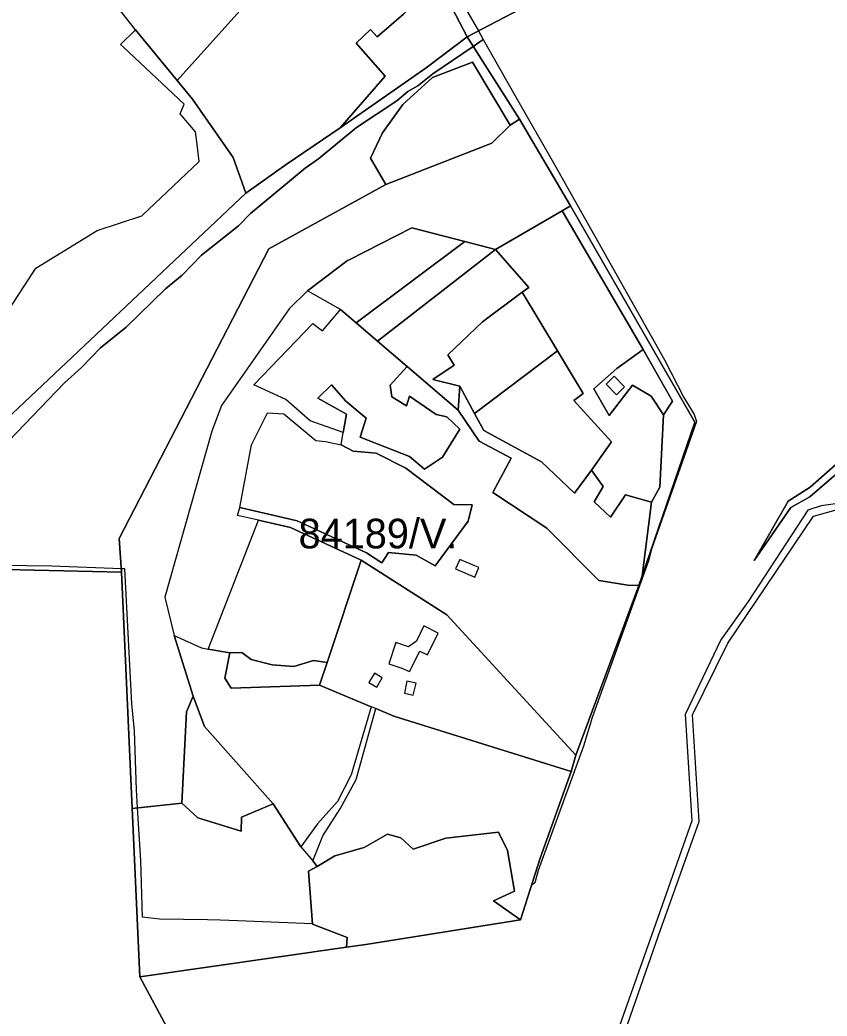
# Model space of a CAD drawing. Extents: x -477304 to -465429, y -1159113 to -1149210.
# Drawn here: x -472437 to -472029, y -1158035 to -1157531 of the extents above; entities that cross this region are included whole.
import ezdxf

# ---------------------------------------------------------------- set-up
doc = ezdxf.new("R2010")
doc.units = 0
for name, color, linetype in [('BPEJ_s', 7, 'Continuous'), ('orna_s', 7, 'Continuous'), ('PUPFL_s', 7, 'Continuous'), ('trav_porost_s', 7, 'Continuous'), ('voda_s', 7, 'Continuous')]:
    doc.layers.add(name, color=color, linetype=linetype)

msp = doc.modelspace()

# ---------------------------------------------------------------- linework, layer by layer
at = {"layer": 'BPEJ_s'}
msp.add_line((-472262.61, -1157999.09), (-472268.95, -1158000), dxfattribs=at)
for points in [[(-472215.72, -1157519.45), (-472205.74, -1157537.03), (-472203.25, -1157541.41), (-472208.32, -1157544.88), (-472228.67, -1157558.84), (-472236.33, -1157564.8), (-472241.43, -1157567.77), (-472246.96, -1157572.45), (-472267.38, -1157585.85), (-472286.52, -1157601.8), (-472293.33, -1157606.48), (-472320.97, -1157629.45), (-472326.93, -1157635.62), (-472345.64, -1157650.51), (-472355.43, -1157660.5), (-472363.93, -1157667.52), (-472383.72, -1157686.88), (-472396.69, -1157697.29), (-472406.26, -1157707.29), (-472414.98, -1157714.95), (-472443.05, -1157744.3)], [(-472215.72, -1157519.45), (-472205.74, -1157537.03), (-472203.25, -1157541.41), (-472187.09, -1157569.86), (-472167.15, -1157604.96), (-472111.7, -1157703.46), (-472101.92, -1157722.39), (-472096.6, -1157731.11), (-472095.53, -1157734.51), (-472118.29, -1157799.17), (-472119.78, -1157805.12), (-472148.28, -1157884.24), (-472152.53, -1157898.7), (-472175.5, -1157961.65), (-472177.2, -1157967.82), (-472178.87, -1157969.07), (-472184.48, -1157986.66), (-472262.61, -1157999.09)], [(-472443.05, -1157744.3), (-472414.98, -1157714.95), (-472406.26, -1157707.29), (-472396.69, -1157697.29), (-472383.72, -1157686.88), (-472363.93, -1157667.52), (-472355.43, -1157660.5), (-472345.64, -1157650.51), (-472326.93, -1157635.62), (-472320.97, -1157629.45), (-472293.33, -1157606.48), (-472286.52, -1157601.8), (-472267.38, -1157585.85), (-472246.96, -1157572.45), (-472241.43, -1157567.77), (-472236.33, -1157564.8), (-472228.67, -1157558.84), (-472208.32, -1157544.88), (-472203.25, -1157541.41), (-472187.09, -1157569.86), (-472167.15, -1157604.96), (-472111.7, -1157703.46), (-472101.92, -1157722.39), (-472096.6, -1157731.11), (-472095.53, -1157734.51), (-472118.29, -1157799.17), (-472119.78, -1157805.12), (-472148.28, -1157884.24), (-472152.53, -1157898.7), (-472175.5, -1157961.65), (-472177.2, -1157967.82), (-472178.87, -1157969.07), (-472184.48, -1157986.66), (-472262.61, -1157999.09), (-472268.95, -1158000), (-472272.3, -1158000.48), (-472272.27, -1158000), (-472271.99, -1157995.47), (-472289.53, -1157988.79), (-472289.55, -1157988.57), (-472327.3, -1157987.1), (-472336.29, -1157986.75), (-472342.67, -1157986.66), (-472366.91, -1157986.32), (-472375.57, -1157985.31), (-472376.27, -1157956.55), (-472378.01, -1157930.01), (-472378.61, -1157920.82), (-472379.46, -1157891.04), (-472380.95, -1157877.43), (-472384.42, -1157809.17), (-472386.18, -1157809.1), (-472421.36, -1157807.67), (-472497.7, -1157806.81)], [(-472268.95, -1158000), (-472272.3, -1158000.48), (-472272.27, -1158000), (-472271.99, -1157995.47), (-472289.53, -1157988.79), (-472289.55, -1157988.57), (-472327.3, -1157987.1), (-472336.29, -1157986.75), (-472342.67, -1157986.66), (-472366.91, -1157986.32), (-472375.57, -1157985.31), (-472376.27, -1157956.55), (-472378.01, -1157930.01), (-472378.61, -1157920.82), (-472379.46, -1157891.04), (-472380.95, -1157877.43), (-472384.42, -1157809.17), (-472386.18, -1157809.1), (-472421.36, -1157807.67), (-472497.7, -1157806.81)]]:
    msp.add_lwpolyline(points, dxfattribs=at)
at = {"layer": 'orna_s'}
for points in [[(-472221.15, -1157700.85), (-472218.03, -1157706.17), (-472228.82, -1157713.39), (-472215.11, -1157716.72), (-472215.87, -1157728.89), (-472241.71, -1157706.8), (-472256.67, -1157694.01), (-472197.13, -1157647.62), (-472180.15, -1157666.74), (-472183.52, -1157669.25), (-472203.56, -1157684.22)], [(-472173.81, -1157754.99), (-472202.92, -1157739.15), (-472207.68, -1157730.52), (-472165.71, -1157698.88), (-472152.73, -1157720.48), (-472157.48, -1157723.99), (-472138.4, -1157744.82), (-472148.51, -1157759.21), (-472157.11, -1157770.77)], [(-472297.29, -1157784.84), (-472326.3, -1157778.08), (-472320.48, -1157746.41), (-472312.36, -1157730.26), (-472304.06, -1157730.77), (-472287.95, -1157744.19), (-472282.92, -1157744.65), (-472275.08, -1157746.41), (-472268.99, -1157749.51), (-472257.36, -1157750.61), (-472242.32, -1157758.16), (-472218.14, -1157776.62), (-472208.88, -1157776.72), (-472210.83, -1157784.92), (-472227.5, -1157807.49), (-472237.21, -1157802.2), (-472251.19, -1157800.76), (-472254.54, -1157806.08), (-472262.35, -1157800.93)], [(-472300.73, -1157788.11), (-472265.03, -1157804.77), (-472282.23, -1157856.5), (-472289.07, -1157855.5), (-472298.94, -1157858.5), (-472309.92, -1157857.68), (-472320.6, -1157854.9), (-472325.23, -1157851.38), (-472331.41, -1157851.51), (-472342.36, -1157849.71), (-472316.83, -1157784.41)]]:
    msp.add_lwpolyline(points, close=True, dxfattribs=at)
at = {"layer": 'PUPFL_s'}
for points in [[(-472355.74, -1158054.76), (-472376.8, -1158015.46), (-472272.3, -1158000.48), (-472262.61, -1157999.09), (-472184.48, -1157986.66), (-472174.52, -1157955.44), (-472158.81, -1157911.58), (-472156.43, -1157903.26), (-472124.56, -1157817.5), (-472122.9, -1157812.58), (-472096.38, -1157734.96), (-472159.13, -1157625.48), (-472184.94, -1157581.75), (-472211.42, -1157539.99), (-472176.87, -1157522.01), (-472103.61, -1157479.57), (-472070.75, -1157459.46), (-471999.55, -1157341.57)], [(-472221.24, -1157521.16), (-472211.42, -1157539.99), (-472232.06, -1157555.72), (-472275.59, -1157586), (-472252.77, -1157559.92), (-472267.52, -1157543.22), (-472260.23, -1157536.31), (-472256.82, -1157540.05), (-472243.5, -1157528.57)], [(-472455.01, -1157696.34), (-472433.12, -1157662.79), (-472429.42, -1157657.03), (-472398.34, -1157637.97), (-472375.9, -1157630.5), (-472346.8, -1157603.02), (-472347.93, -1157594.51), (-472348.77, -1157588.16), (-472356.49, -1157578.92), (-472354.37, -1157574.15), (-472385.15, -1157545.29), (-472386.56, -1157543.97), (-472378.98, -1157536.55), (-472358.05, -1157562.15), (-472350.29, -1157571.63), (-472329.71, -1157601.05), (-472323.18, -1157619.07), (-472504.85, -1157790.53)], [(-472025.18, -1157756.45), (-472038.08, -1157767.86), (-472049.21, -1157774.93), (-472066.26, -1157804.85), (-472047.75, -1157778.04), (-472038.24, -1157772.69), (-472023.6, -1157760.08)], [(-472023.96, -1157776.01), (-472032.44, -1157777.23), (-472039.12, -1157779.48), (-472069.27, -1157825.66), (-472083.19, -1157844.98), (-472101.14, -1157882.8), (-472097.78, -1157936.46), (-472115.21, -1157985.86), (-472139.24, -1158053.97)], [(-472136.54, -1158057.43), (-472114.6, -1157994.48), (-472094.15, -1157936.92), (-472097.43, -1157882.99), (-472079.58, -1157846.76), (-472036.3, -1157782.41), (-472018.88, -1157777.59)], [(-472540.09, -1158044.06), (-472542.32, -1158031.18), (-472528.39, -1157990.64), (-472519.52, -1157932.67), (-472500.07, -1157870.28), (-472503.5, -1157808.02), (-472386.06, -1157810.83), (-472380.65, -1157930.29), (-472376.8, -1158015.46), (-472355.74, -1158054.76)]]:
    msp.add_lwpolyline(points, dxfattribs=at)
for points in [[(-472390.33, -1157522.2), (-472369.22, -1157496.77), (-472339.96, -1157464.84), (-472334.65, -1157464.06), (-472325.19, -1157462.68), (-472299.29, -1157458.9), (-472273.71, -1157460.3), (-472265.96, -1157470.77), (-472321.73, -1157521.86), (-472358.05, -1157562.15), (-472378.98, -1157536.55)], [(-472112.69, -1157466.79), (-472103.61, -1157479.57), (-472176.87, -1157522.01), (-472211.42, -1157539.99), (-472221.24, -1157521.16), (-472185.62, -1157500.61), (-472120.05, -1157460.93)], [(-472254.55, -1157493.58), (-472246.96, -1157506.72), (-472230.7, -1157515.11), (-472243.5, -1157528.57), (-472256.82, -1157540.05), (-472260.23, -1157536.31), (-472267.52, -1157543.22), (-472252.77, -1157559.92), (-472275.59, -1157586), (-472302.9, -1157604.64), (-472323.18, -1157619.07), (-472329.71, -1157601.05), (-472350.29, -1157571.63), (-472358.05, -1157562.15), (-472321.73, -1157521.86), (-472265.96, -1157470.77), (-472257.9, -1157482.01), (-472251.45, -1157491)], [(-472311.68, -1157647.21), (-472387.21, -1157793.78), (-472386.06, -1157810.83), (-472503.5, -1157808.02), (-472504.85, -1157790.53), (-472323.18, -1157619.07), (-472302.9, -1157604.64), (-472275.59, -1157586), (-472232.06, -1157555.72), (-472211.42, -1157539.99), (-472184.94, -1157581.75), (-472189.72, -1157584.68), (-472208.64, -1157552.79), (-472228.92, -1157560.59), (-472243.95, -1157574.31), (-472254.16, -1157588.6), (-472260.18, -1157601.49), (-472252.54, -1157614.65)], [(-472252.54, -1157614.65), (-472260.18, -1157601.49), (-472254.16, -1157588.6), (-472243.95, -1157574.31), (-472228.92, -1157560.59), (-472208.64, -1157552.79), (-472189.72, -1157584.68), (-472198.93, -1157593.87)], [(-472380.65, -1157930.29), (-472386.06, -1157810.83), (-472387.21, -1157793.78), (-472311.68, -1157647.21), (-472252.54, -1157614.65), (-472198.93, -1157593.87), (-472189.72, -1157584.68), (-472184.94, -1157581.75), (-472159.13, -1157625.48), (-472163.41, -1157627.97), (-472197.13, -1157647.62), (-472212.57, -1157643.6), (-472239.28, -1157636.64), (-472271.1, -1157652.8), (-472271.79, -1157653.1), (-472292.11, -1157668.52), (-472301.41, -1157677.56), (-472335.54, -1157726.53), (-472340.48, -1157739.55), (-472364.26, -1157823.34), (-472359.45, -1157842.76), (-472349.91, -1157873.55), (-472353.31, -1157881.38), (-472355.57, -1157927.6)], [(-472292.11, -1157668.52), (-472271.79, -1157653.1), (-472271.1, -1157652.8), (-472239.28, -1157636.64), (-472212.57, -1157643.6), (-472267.53, -1157684.72), (-472275.48, -1157677.86)], [(-472353.31, -1157881.38), (-472349.91, -1157873.55), (-472344.11, -1157888.88), (-472309.49, -1157927.87), (-472325.37, -1157934.67), (-472325.64, -1157941.74), (-472347.57, -1157935.08), (-472355.57, -1157927.6)], [(-472289.53, -1157988.79), (-472271.99, -1157995.47), (-472272.3, -1158000.48), (-472376.8, -1158015.46), (-472380.65, -1157930.29), (-472355.57, -1157927.6), (-472347.57, -1157935.08), (-472325.64, -1157941.74), (-472325.37, -1157934.67), (-472309.49, -1157927.87), (-472295.43, -1157949.68), (-472289.41, -1157956.82), (-472287.25, -1157959.54), (-472291.56, -1157962.05)]]:
    msp.add_lwpolyline(points, close=True, dxfattribs=at)
at = {"layer": 'trav_porost_s'}
for points in [[(-472118.17, -1157775.34), (-472131.3, -1157771.74), (-472138.97, -1157782.94), (-472147.2, -1157775.25), (-472142.58, -1157767.43), (-472148.51, -1157759.21), (-472138.4, -1157744.82), (-472157.48, -1157723.99), (-472152.73, -1157720.48), (-472165.71, -1157698.88), (-472183.52, -1157669.25), (-472180.15, -1157666.74), (-472197.13, -1157647.62), (-472163.41, -1157627.97), (-472122.5, -1157698.21), (-472135.72, -1157707.8), (-472147.33, -1157717.98), (-472139.59, -1157731.62), (-472127.77, -1157716.23), (-472118.35, -1157721.79), (-472112.1, -1157731.23), (-472114.01, -1157767.77)], [(-472107.65, -1157724.28), (-472122.5, -1157698.21), (-472163.41, -1157627.97), (-472159.13, -1157625.48), (-472096.38, -1157734.96), (-472122.9, -1157812.58), (-472118.17, -1157775.34), (-472114.01, -1157767.77), (-472112.1, -1157731.23)], [(-472256.67, -1157694.01), (-472267.53, -1157684.72), (-472212.57, -1157643.6), (-472197.13, -1157647.62)], [(-472165.71, -1157698.88), (-472207.68, -1157730.52), (-472215.11, -1157716.72), (-472228.82, -1157713.39), (-472218.03, -1157706.17), (-472221.15, -1157700.85), (-472203.56, -1157684.22), (-472183.52, -1157669.25)], [(-472262.45, -1157732.82), (-472272.78, -1157724.35), (-472280.01, -1157715.98), (-472286.88, -1157722.82), (-472272.32, -1157730.8), (-472273.98, -1157740.2), (-472290.81, -1157734.31), (-472302.97, -1157723.45), (-472319.2, -1157716.06), (-472289.38, -1157684.96), (-472284.56, -1157688.7), (-472275.48, -1157677.86), (-472267.53, -1157684.72), (-472256.67, -1157694.01), (-472241.71, -1157706.8), (-472250.31, -1157716.14), (-472249.42, -1157722.17), (-472241.99, -1157726.69), (-472240.6, -1157721.74), (-472227.05, -1157731.01), (-472221.58, -1157732.28), (-472215.1, -1157738.38), (-472223.9, -1157752.56), (-472233.03, -1157758.68), (-472240.5, -1157752.28), (-472265.5, -1157742.57)], [(-472147.33, -1157717.98), (-472135.72, -1157707.8), (-472122.5, -1157698.21), (-472107.65, -1157724.28), (-472112.1, -1157731.23), (-472118.35, -1157721.79), (-472127.77, -1157716.23), (-472139.59, -1157731.62)], [(-472198.49, -1157770.52), (-472171.17, -1157788.6), (-472144.8, -1157814.94), (-472130.15, -1157817.38), (-472124.56, -1157817.5), (-472156.43, -1157903.26), (-472221.74, -1157832.4), (-472265.03, -1157804.77), (-472300.73, -1157788.11), (-472316.83, -1157784.41), (-472327.48, -1157782.04), (-472326.3, -1157778.08), (-472297.29, -1157784.84), (-472262.35, -1157800.93), (-472254.54, -1157806.08), (-472251.19, -1157800.76), (-472237.21, -1157802.2), (-472227.5, -1157807.49), (-472210.83, -1157784.92), (-472208.88, -1157776.72), (-472218.14, -1157776.62), (-472242.32, -1157758.16), (-472257.36, -1157750.61), (-472268.99, -1157749.51), (-472275.08, -1157746.41), (-472273.98, -1157740.2), (-472272.32, -1157730.8), (-472286.88, -1157722.82), (-472280.01, -1157715.98), (-472272.78, -1157724.35), (-472262.45, -1157732.82), (-472265.5, -1157742.57), (-472240.5, -1157752.28), (-472233.03, -1157758.68), (-472223.9, -1157752.56), (-472215.1, -1157738.38), (-472221.58, -1157732.28), (-472227.05, -1157731.01), (-472240.6, -1157721.74), (-472241.99, -1157726.69), (-472249.42, -1157722.17), (-472250.31, -1157716.14), (-472241.71, -1157706.8), (-472215.87, -1157728.89), (-472205.38, -1157744.47), (-472189.12, -1157753.19)], [(-472131.84, -1157717.05), (-472137.15, -1157711.69), (-472141.19, -1157715.69), (-472135.88, -1157721.05)], [(-472122.9, -1157812.58), (-472124.56, -1157817.5), (-472130.15, -1157817.38), (-472144.8, -1157814.94), (-472171.17, -1157788.6), (-472198.49, -1157770.52), (-472189.12, -1157753.19), (-472205.38, -1157744.47), (-472215.87, -1157728.89), (-472215.11, -1157716.72), (-472207.68, -1157730.52), (-472202.92, -1157739.15), (-472173.81, -1157754.99), (-472157.11, -1157770.77), (-472148.51, -1157759.21), (-472142.58, -1157767.43), (-472147.2, -1157775.25), (-472138.97, -1157782.94), (-472131.3, -1157771.74), (-472118.17, -1157775.34)], [(-472207.55, -1157813.31), (-472205.46, -1157808.47), (-472215.14, -1157804.29), (-472217.22, -1157809.11)], [(-472158.81, -1157911.58), (-472248.48, -1157883.59), (-472257.62, -1157879.77), (-472259.88, -1157878.82), (-472286.01, -1157867.87), (-472282.23, -1157856.5), (-472265.03, -1157804.77), (-472221.74, -1157832.4), (-472156.43, -1157903.26)], [(-472233.31, -1157837.99), (-472237.06, -1157845.6), (-472241, -1157848.51), (-472247.5, -1157846.4), (-472250.98, -1157857.14), (-472244.48, -1157859.25), (-472240.54, -1157861.08), (-472235.29, -1157850.74), (-472231.4, -1157852.66), (-472225.96, -1157841.61)], [(-472349.91, -1157873.55), (-472359.45, -1157842.76), (-472345.65, -1157849.04), (-472342.36, -1157849.71), (-472331.41, -1157851.51), (-472333.93, -1157864.43), (-472330.62, -1157869.49), (-472286.01, -1157867.87), (-472259.88, -1157878.82), (-472270.02, -1157913.22), (-472277.01, -1157926.75), (-472287.09, -1157938.05), (-472295.43, -1157949.68), (-472309.49, -1157927.87), (-472344.11, -1157888.88)], [(-472333.93, -1157864.43), (-472331.41, -1157851.51), (-472325.23, -1157851.38), (-472320.6, -1157854.9), (-472309.92, -1157857.68), (-472298.94, -1157858.5), (-472289.07, -1157855.5), (-472282.23, -1157856.5), (-472286.01, -1157867.87), (-472330.62, -1157869.49)], [(-472254.32, -1157864.15), (-472258.3, -1157861.79), (-472261.11, -1157866.51), (-472257.13, -1157868.88)], [(-472243.14, -1157872.02), (-472238.69, -1157872.97), (-472237.23, -1157866.99), (-472241.83, -1157865.87)], [(-472278.26, -1157954.29), (-472287.25, -1157959.54), (-472289.41, -1157956.82), (-472284.4, -1157944.04), (-472275.59, -1157930.54), (-472267.43, -1157915.65), (-472257.62, -1157879.77), (-472248.48, -1157883.59), (-472158.81, -1157911.58), (-472174.52, -1157955.44), (-472184.48, -1157986.66), (-472198.15, -1157976.92), (-472187.48, -1157972.09), (-472191.05, -1157951.45), (-472195.49, -1157942.2), (-472222.18, -1157945.37), (-472238.76, -1157950.81), (-472244.84, -1157945.17), (-472251.65, -1157943.34), (-472263.51, -1157950.03)], [(-472291.56, -1157962.05), (-472287.25, -1157959.54), (-472278.26, -1157954.29), (-472263.51, -1157950.03), (-472251.65, -1157943.34), (-472244.84, -1157945.17), (-472238.76, -1157950.81), (-472222.18, -1157945.37), (-472195.49, -1157942.2), (-472191.05, -1157951.45), (-472187.48, -1157972.09), (-472198.15, -1157976.92), (-472184.48, -1157986.66), (-472262.61, -1157999.09), (-472272.3, -1158000.48), (-472271.99, -1157995.47), (-472289.53, -1157988.79)]]:
    msp.add_lwpolyline(points, close=True, dxfattribs=at)
at = {"layer": 'voda_s'}
msp.add_lwpolyline([(-472023.6, -1157760.08), (-472038.24, -1157772.69), (-472047.75, -1157778.04), (-472066.26, -1157804.85), (-472049.21, -1157774.93), (-472038.08, -1157767.86), (-472025.18, -1157756.45)], dxfattribs=at)

# ---------------------------------------------------------------- texts
at = {"layer": 'BPEJ_s'}
msp.add_text('84189/V.', height=15, dxfattribs=at).set_placement((-472296.61, -1157798.75))

doc.saveas('drawing.dxf')
